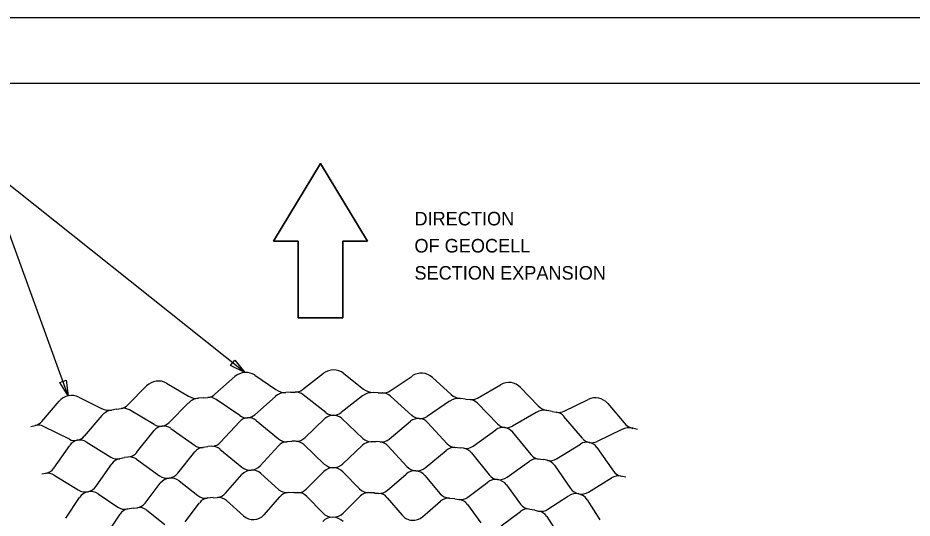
# Model space of a CAD drawing. Extents: x 638850 to 644908, y 297188 to 298900.
# Drawn here: x 644330.6 to 644515.1, y 297746.5 to 297849.7 of the extents above; entities that cross this region are included whole.
import ezdxf

# ---------------------------------------------------------------- set-up
doc = ezdxf.new("R2010")
doc.units = 0
for name, color, linetype in [('1', 7, 'Continuous'), ('3', 7, 'Continuous'), ('5', 7, 'Continuous'), ('50', 7, 'Continuous'), ('6', 7, 'Continuous')]:
    doc.layers.add(name, color=color, linetype=linetype)

msp = doc.modelspace()

# ---------------------------------------------------------------- linework, layer by layer
at = {"layer": '1'}
for p, q in [((644795.91, 297849.71), (643823.91, 297849.71)), ((643864.41, 297836.21), (644782.41, 297836.21)), ((644393.06, 297819.69), (644383.37, 297803.66)), ((644402.74, 297803.66), (644393.06, 297819.69)), ((644383.37, 297803.66), (644388.45, 297803.66)), ((644388.45, 297803.66), (644388.45, 297787.82)), ((644397.66, 297787.82), (644397.66, 297803.66)), ((644397.66, 297803.66), (644402.74, 297803.66)), ((644388.45, 297787.82), (644397.66, 297787.82))]:
    msp.add_line(p, q, dxfattribs=at)
at = {"layer": '5'}
for p, q in [((644379.52, 297775.94), (644383.85, 297772.99)), ((644389.31, 297772.99), (644393.67, 297776.36)), ((644397.83, 297776.34), (644401.95, 297773.11)), ((644407.4, 297772.74), (644411.98, 297775.8)), ((644361.28, 297774.3), (644365.8, 297771.65)), ((644371.25, 297772.02), (644375.37, 297775.68)), ((644416.13, 297775.5), (644420.02, 297771.99)), ((644425.43, 297771.26), (644430.21, 297774)), ((644353.29, 297769.82), (644357.15, 297773.75)), ((644386.88, 297772.44), (644385.87, 297772.4)), ((644386.88, 297772.44), (644387.84, 297772.47)), ((644404.94, 297772.35), (644403.92, 297772.38)), ((644404.94, 297772.35), (644405.9, 297772.31)), ((644434.33, 297773.42), (644437.97, 297769.66)), ((644335.53, 297766.41), (644339.11, 297770.59)), ((644343.19, 297771.42), (644347.88, 297769.08)), ((644368.86, 297771.3), (644367.85, 297771.2)), ((644368.86, 297771.3), (644369.82, 297771.39)), ((644376.4, 297767.62), (644371.5, 297770.96)), ((644383.73, 297771.55), (644379.52, 297767.82)), ((644394.16, 297768.25), (644389.49, 297771.92)), ((644401.73, 297771.68), (644397.28, 297768.24)), ((644411.91, 297767.68), (644407.51, 297771.66)), ((644419.7, 297770.59), (644415.03, 297767.46)), ((644422.94, 297771.03), (644421.94, 297771.14)), ((644422.94, 297771.03), (644423.9, 297770.93)), ((644443.32, 297768.56), (644448.27, 297770.97)), ((644350.96, 297768.94), (644349.96, 297768.77)), ((644350.96, 297768.94), (644351.91, 297769.1)), ((644358.73, 297765.78), (644353.61, 297768.79)), ((644365.77, 297770.2), (644361.83, 297766.19)), ((644429.59, 297765.91), (644425.46, 297770.17)), ((644440.82, 297768.5), (644439.83, 297768.68)), ((644440.82, 297768.5), (644441.77, 297768.34)), ((644452.34, 297770.11), (644455.72, 297766.11)), ((644347.95, 297767.64), (644344.29, 297763.37)), ((644379.79, 297766.61), (644384.39, 297762.8)), ((644389.79, 297763.04), (644393.97, 297767.01)), ((644397.46, 297767.01), (644401.8, 297762.91)), ((644437.56, 297768.28), (644432.68, 297765.47)), ((644447.1, 297762.94), (644443.28, 297767.47)), ((644333.26, 297765.37), (644334.19, 297765.6)), ((644341.23, 297762.75), (644335.92, 297765.4)), ((644362.18, 297765), (644367.03, 297761.52)), ((644372.4, 297762.12), (644376.3, 297766.37)), ((644407.2, 297762.77), (644411.64, 297766.45)), ((644415.13, 297766.22), (644419.17, 297761.83)), ((644424.56, 297761.33), (644429.23, 297764.7)), ((644455.21, 297764.76), (644450.16, 297762.29)), ((644458.49, 297764.76), (644457.5, 297765.01)), ((644355.11, 297760.02), (644358.71, 297764.52)), ((644432.7, 297764.23), (644436.43, 297759.58)), ((644338.01, 297756.76), (644341.3, 297761.49)), ((644344.72, 297762.2), (644349.79, 297759.06)), ((644369.82, 297761.19), (644368.77, 297761.06)), ((644370.54, 297761.29), (644369.81, 297761.25)), ((644380.58, 297757.26), (644384.38, 297761.4)), ((644387.15, 297762.29), (644386.1, 297762.22)), ((644387.87, 297762.34), (644387.14, 297762.34)), ((644389.6, 297761.64), (644393.83, 297757.63)), ((644397.62, 297757.63), (644401.69, 297761.51)), ((644404.52, 297762.2), (644403.47, 297762.21)), ((644405.24, 297762.21), (644404.51, 297762.26)), ((644406.92, 297761.39), (644410.87, 297757.11)), ((644421.84, 297760.94), (644420.79, 297761.02)), ((644422.56, 297760.9), (644421.84, 297761)), ((644441.77, 297758.71), (644446.67, 297761.76)), ((644450.09, 297761.05), (644453.5, 297756.15)), ((644363.6, 297755.73), (644367.11, 297760.12)), ((644372.3, 297760.71), (644376.8, 297757)), ((644414.65, 297756.85), (644418.98, 297760.44)), ((644424.18, 297759.97), (644427.83, 297755.43)), ((644346.77, 297753.05), (644349.97, 297757.67)), ((644352.6, 297758.92), (644351.57, 297758.72)), ((644353.31, 297759.07), (644352.58, 297758.98)), ((644355.11, 297758.61), (644359.85, 297755.21)), ((644431.58, 297754.92), (644436.14, 297758.21)), ((644439.03, 297758.51), (644437.99, 297758.66)), ((644439.75, 297758.41), (644439.04, 297758.57)), ((644441.3, 297757.38), (644444.63, 297752.6)), ((644336.27, 297755.69), (644335.55, 297755.54)), ((644380.74, 297755.67), (644384.39, 297752.39)), ((644390.12, 297752.46), (644393.76, 297756.08)), ((644397.67, 297756.04), (644401.09, 297752.51)), ((644406.81, 297752.2), (644410.69, 297755.56)), ((644338.1, 297755.35), (644343.06, 297752.28)), ((644356.87, 297749.59), (644359.99, 297753.67)), ((644363.87, 297754.16), (644367.73, 297751.13)), ((644373.45, 297751.59), (644376.83, 297755.45)), ((644414.59, 297755.26), (644417.76, 297751.51)), ((644423.45, 297750.81), (644427.55, 297753.9)), ((644448.35, 297751.84), (644453.12, 297754.81)), ((644456.02, 297754.91), (644455, 297755.14)), ((644386.4, 297751.75), (644387.53, 297751.83)), ((644431.42, 297753.33), (644434.33, 297749.37)), ((644340.47, 297746.47), (644343.3, 297750.75)), ((644347.14, 297751.5), (644351.2, 297748.74)), ((644369.78, 297750.63), (644370.91, 297750.78)), ((644370.92, 297750.68), (644371.71, 297750.74)), ((644373.66, 297750.09), (644377.18, 297746.92)), ((644381.39, 297747.16), (644384.66, 297750.89)), ((644387.53, 297751.73), (644388.33, 297751.73)), ((644390.23, 297750.95), (644393.53, 297747.55)), ((644397.74, 297747.51), (644401.26, 297751)), ((644403.05, 297751.74), (644404.19, 297751.74)), ((644404.18, 297751.64), (644404.98, 297751.59)), ((644406.82, 297750.69), (644409.88, 297747.07)), ((644414.08, 297746.74), (644417.83, 297749.99)), ((644419.66, 297750.6), (644420.8, 297750.53)), ((644420.79, 297750.43), (644421.58, 297750.32)), ((644439.96, 297748.29), (644444.25, 297751.09)), ((644448.08, 297750.26), (644450.71, 297746.12)), ((644353.28, 297748.38), (644354.39, 297748.61)), ((644354.41, 297748.51), (644355.2, 297748.62)), ((644357.18, 297748.11), (644360.91, 297745.18)), ((644365.09, 297745.71), (644368.11, 297749.65)), ((644423.35, 297749.3), (644426.16, 297745.48)), ((644436.16, 297748.34), (644437.29, 297748.19)), ((644437.27, 297748.09), (644438.06, 297747.93)), ((644348.93, 297743.16), (644351.68, 297747.3)), ((644430.33, 297744.87), (644434.29, 297747.85)), ((644439.76, 297746.79), (644442.3, 297742.79))]:
    msp.add_line(p, q, dxfattribs=at)
for centre, radius, start, end in [((644377.62, 297773.14), 3.39, 55.6999, 131.5847), ((644395.74, 297773.68), 3.39, 51.8095, 127.6943), ((644413.86, 297772.99), 3.39, 47.9191, 123.8039), ((644359.57, 297771.38), 3.39, 59.5903, 135.4751), ((644431.89, 297771.07), 3.39, 44.0288, 119.9136), ((644385.97, 297769.02), 3.39, 91.8075, 131.5847), ((644385.76, 297775.79), 3.39, 235.6999, 271.8075), ((644387.76, 297775), 2.54, 271.8075, 307.6943), ((644387.92, 297769.93), 2.54, 51.8095, 91.8075), ((644403.8, 297769), 3.39, 87.9172, 127.6943), ((644404.04, 297775.77), 3.39, 231.8095, 267.9172), ((644405.99, 297774.85), 2.54, 267.9171, 303.8039), ((644405.8, 297769.78), 2.54, 47.9191, 87.9171), ((644341.68, 297768.39), 3.39, 63.4806, 139.3654), ((644368.19, 297767.83), 3.39, 95.6979, 135.4751), ((644367.51, 297774.57), 3.39, 239.5903, 275.6979), ((644369.57, 297773.92), 2.54, 275.6978, 311.5847), ((644370.07, 297768.87), 2.54, 55.6999, 95.6978), ((644421.59, 297767.77), 3.39, 84.0268, 123.8039), ((644422.28, 297774.51), 3.39, 227.9191, 264.0268), ((644424.17, 297773.46), 2.54, 264.0267, 299.9136), ((644423.64, 297768.41), 2.54, 44.0288, 84.0267), ((644449.75, 297767.93), 3.39, 40.1384, 116.0232), ((644349.39, 297772.11), 3.39, 243.4806, 279.5883), ((644350.52, 297765.43), 3.39, 99.5883, 139.3654), ((644351.48, 297771.6), 2.54, 279.5882, 315.4751), ((644352.33, 297766.6), 2.54, 59.5903, 99.5882), ((644439.25, 297765.34), 3.39, 80.1364, 119.9136), ((644440.4, 297772.01), 3.39, 224.0288, 260.1364), ((644442.21, 297770.84), 2.54, 260.1363, 296.0232), ((644378.17, 297764.65), 2.54, 50.4182, 137.4635), ((644377.83, 297769.72), 2.54, 235.6999, 311.5847), ((644395.72, 297765.17), 2.54, 46.5278, 133.5731), ((644395.73, 297770.25), 2.54, 231.8095, 307.6943), ((644413.26, 297764.5), 2.54, 42.6374, 129.6827), ((644413.61, 297769.57), 2.54, 227.9191, 303.8039), ((644441.34, 297765.84), 2.54, 40.1384, 80.1363), ((644333.6, 297768.07), 2.54, 283.4786, 319.3654), ((644334.78, 297763.13), 2.54, 63.4806, 103.4786), ((644360.7, 297762.94), 2.54, 54.3085, 141.3538), ((644360.02, 297767.97), 2.54, 239.5903, 315.4751), ((644430.72, 297762.64), 2.54, 38.747, 125.7923), ((644431.41, 297767.67), 2.54, 224.0288, 299.9136), ((644456.7, 297761.72), 3.39, 76.246, 116.0232), ((644458.3, 297768.29), 3.39, 220.1384, 256.246), ((644342.36, 297765.02), 2.54, 243.4806, 319.3654), ((644388.04, 297764.88), 2.54, 269.5353, 313.5731), ((644403.54, 297764.75), 2.54, 226.5278, 269.5353), ((644449.04, 297764.57), 2.54, 220.1384, 296.0232), ((644343.38, 297760.05), 2.54, 58.1989, 145.2442), ((644368.51, 297763.58), 2.54, 234.3085, 277.316), ((644369.1, 297758.54), 2.54, 97.316, 141.3538), ((644370.69, 297758.76), 2.54, 50.4182, 93.4256), ((644370.53, 297763.83), 2.54, 273.4256, 317.4635), ((644386.25, 297759.69), 2.54, 93.4256, 137.4635), ((644386, 297764.76), 2.54, 230.4182, 273.4256), ((644387.85, 297759.8), 2.54, 46.5278, 89.5353), ((644403.44, 297759.67), 2.54, 89.5353, 133.5731), ((644405.05, 297759.67), 2.54, 42.6374, 85.6449), ((644405.58, 297764.73), 2.54, 265.6449, 309.6827), ((644420.6, 297758.49), 2.54, 85.6449, 129.6827), ((644421.04, 297763.55), 2.54, 222.6374, 265.6449), ((644423.07, 297763.39), 2.54, 261.7545, 305.7923), ((644448.01, 297759.6), 2.54, 34.8567, 121.902), ((644353.13, 297761.61), 2.54, 277.316, 321.3538), ((644422.2, 297758.38), 2.54, 38.747, 81.7545), ((644438.41, 297761.16), 2.54, 218.747, 261.7545), ((644351.13, 297761.22), 2.54, 238.1989, 281.2064), ((644352.06, 297756.23), 2.54, 101.2064, 145.2442), ((644353.63, 297756.55), 2.54, 54.3085, 97.316), ((644395.72, 297759.63), 2.75, 226.5278, 313.5731), ((644437.63, 297756.15), 2.54, 81.7545, 125.7923), ((644439.22, 297755.93), 2.54, 34.8567, 77.8641), ((644440.43, 297760.86), 2.54, 257.8641, 301.902), ((644336.77, 297753.2), 2.54, 58.1989, 101.2064), ((644335.92, 297758.21), 2.54, 281.2064, 325.2442), ((644361.45, 297757.45), 2.75, 234.3085, 321.3538), ((644378.55, 297759.12), 2.75, 230.4182, 317.4635), ((644378.9, 297753.63), 2.75, 47.9779, 138.6737), ((644395.7, 297754.13), 2.75, 44.0875, 134.7833), ((644412.49, 297753.48), 2.75, 40.1972, 130.8929), ((644412.89, 297758.97), 2.75, 222.6374, 309.6827), ((644455.59, 297757.61), 2.54, 214.8567, 257.8641), ((644362.17, 297751.99), 2.75, 51.8683, 142.5641), ((644429.2, 297751.7), 2.75, 36.3068, 127.0025), ((644429.97, 297757.15), 2.75, 218.747, 305.7923), ((644454.46, 297752.65), 2.54, 77.8641, 121.902), ((644344.51, 297754.62), 2.75, 238.1989, 325.2442), ((644345.6, 297749.23), 2.75, 55.7587, 146.4544), ((644386.09, 297754.27), 2.54, 227.9779, 273.9457), ((644388.33, 297754.27), 2.54, 270.0554, 314.7833), ((644402.91, 297754.28), 2.54, 224.0875, 270.0554), ((644405.15, 297754.12), 2.54, 266.165, 310.8929), ((644446.89, 297754.17), 2.75, 214.8567, 301.902), ((644369.3, 297753.12), 2.54, 231.8683, 277.8361), ((644370.13, 297748.11), 2.54, 97.8361, 142.5641), ((644371.54, 297753.27), 2.54, 273.9457, 318.6737), ((644371.96, 297748.21), 2.54, 47.9779, 93.9457), ((644386.57, 297749.22), 2.54, 93.9457, 138.6737), ((644388.4, 297749.19), 2.54, 44.0875, 90.0554), ((644403.05, 297749.2), 2.54, 90.0554, 134.7833), ((644404.88, 297749.05), 2.54, 40.1972, 86.165), ((644419.7, 297753.15), 2.54, 220.1972, 266.165), ((644419.49, 297748.07), 2.54, 86.165, 130.8929), ((644421.92, 297752.84), 2.54, 262.2746, 307.0025), ((644421.31, 297747.8), 2.54, 36.3068, 82.2746), ((644445.76, 297748.79), 2.75, 32.4164, 123.1122), ((644352.63, 297750.84), 2.54, 235.7587, 281.7265), ((644353.79, 297745.89), 2.54, 101.7265, 146.4544), ((644354.85, 297751.13), 2.54, 277.8361, 322.5641), ((644355.61, 297746.11), 2.54, 51.8683, 97.8361), ((644435.82, 297745.83), 2.54, 82.2746, 127.0025), ((644436.37, 297750.88), 2.54, 216.3068, 262.2746), ((644438.57, 297750.42), 2.54, 258.3842, 303.1122), ((644379.16, 297749.12), 2.96, 227.9779, 318.6737), ((644395.59, 297743.69), 2.96, 44.0634, 134.4369), ((644395.65, 297749.61), 2.96, 224.0875, 314.7833), ((644412.14, 297748.98), 2.96, 220.1972, 310.8929), ((644437.61, 297745.43), 2.54, 32.4164, 78.3842)]:
    msp.add_arc(centre, radius, start, end, dxfattribs=at)
at = {"layer": '50'}
for p, q in [((644383.37, 297803.66), (644393.06, 297819.69)), ((644393.06, 297819.69), (644402.74, 297803.66)), ((644388.45, 297803.66), (644383.37, 297803.66)), ((644388.45, 297787.82), (644388.45, 297803.66)), ((644402.74, 297803.66), (644397.66, 297803.66)), ((644397.66, 297803.66), (644397.66, 297787.82)), ((644397.66, 297787.82), (644388.45, 297787.82)), ((644379.52, 297775.94), (644383.85, 297772.99)), ((644389.31, 297772.99), (644393.67, 297776.36)), ((644397.83, 297776.34), (644401.95, 297773.11)), ((644407.4, 297772.74), (644411.98, 297775.8)), ((644361.28, 297774.3), (644365.8, 297771.65)), ((644371.25, 297772.02), (644375.37, 297775.68)), ((644416.13, 297775.5), (644420.02, 297771.99)), ((644425.43, 297771.26), (644430.21, 297774)), ((644353.29, 297769.82), (644357.15, 297773.75)), ((644387.84, 297772.47), (644387.84, 297772.47)), ((644405.9, 297772.31), (644405.9, 297772.31)), ((644434.33, 297773.42), (644437.97, 297769.66)), ((644335.53, 297766.41), (644339.11, 297770.59)), ((644343.19, 297771.42), (644347.88, 297769.08)), ((644369.82, 297771.39), (644369.82, 297771.39)), ((644376.4, 297767.62), (644371.5, 297770.96)), ((644383.73, 297771.55), (644379.52, 297767.82)), ((644394.16, 297768.25), (644389.49, 297771.92)), ((644401.73, 297771.68), (644397.28, 297768.24)), ((644411.91, 297767.68), (644407.51, 297771.66)), ((644419.7, 297770.59), (644415.03, 297767.46)), ((644423.9, 297770.93), (644423.9, 297770.93)), ((644443.32, 297768.56), (644448.27, 297770.97)), ((644351.91, 297769.1), (644351.91, 297769.1)), ((644358.73, 297765.78), (644353.61, 297768.79)), ((644365.77, 297770.2), (644361.83, 297766.19)), ((644429.59, 297765.91), (644425.46, 297770.17)), ((644452.34, 297770.11), (644455.72, 297766.11)), ((644347.95, 297767.64), (644344.29, 297763.37)), ((644437.56, 297768.28), (644432.68, 297765.47)), ((644441.77, 297768.34), (644441.77, 297768.34)), ((644447.1, 297762.94), (644443.28, 297767.47)), ((644334.19, 297765.6), (644334.19, 297765.6)), ((644341.23, 297762.75), (644335.92, 297765.4)), ((644455.21, 297764.76), (644450.16, 297762.29))]:
    msp.add_line(p, q, dxfattribs=at)
for centre, radius, start, end in [((644377.62, 297773.14), 3.39, 55.6999, 131.5847), ((644395.74, 297773.68), 3.39, 51.8095, 127.6943), ((644413.86, 297772.99), 3.39, 47.9191, 123.8039), ((644359.57, 297771.38), 3.39, 59.5903, 135.4751), ((644431.89, 297771.07), 3.39, 44.0288, 119.9136), ((644385.97, 297769.02), 3.39, 91.8075, 131.5847), ((644385.76, 297775.79), 3.39, 235.6999, 271.8075), ((644387.76, 297775), 2.54, 271.8075, 307.6943), ((644387.92, 297769.93), 2.54, 51.8095, 91.8075), ((644403.8, 297769), 3.39, 87.9172, 127.6943), ((644404.04, 297775.77), 3.39, 231.8095, 267.9172), ((644405.99, 297774.85), 2.54, 267.9171, 303.8039), ((644405.8, 297769.78), 2.54, 47.9191, 87.9171), ((644341.68, 297768.39), 3.39, 63.4806, 139.3654), ((644368.19, 297767.83), 3.39, 95.6979, 135.4751), ((644367.51, 297774.57), 3.39, 239.5903, 275.6979), ((644369.57, 297773.92), 2.54, 275.6978, 311.5847), ((644370.07, 297768.87), 2.54, 55.6999, 95.6978), ((644421.59, 297767.77), 3.39, 84.0268, 123.8039), ((644422.28, 297774.51), 3.39, 227.9191, 264.0268), ((644424.17, 297773.46), 2.54, 264.0267, 299.9136), ((644423.64, 297768.41), 2.54, 44.0288, 84.0267), ((644449.75, 297767.93), 3.39, 40.1384, 116.0232), ((644349.39, 297772.11), 3.39, 243.4806, 279.5883), ((644350.52, 297765.43), 3.39, 99.5883, 139.3654), ((644351.48, 297771.6), 2.54, 279.5882, 315.4751), ((644352.33, 297766.6), 2.54, 59.5903, 99.5882), ((644439.25, 297765.34), 3.39, 80.1364, 119.9136), ((644440.4, 297772.01), 3.39, 224.0288, 260.1364), ((644442.21, 297770.84), 2.54, 260.1363, 296.0232), ((644377.83, 297769.72), 2.54, 235.6999, 311.5847), ((644395.73, 297770.25), 2.54, 231.8095, 307.6943), ((644413.61, 297769.57), 2.54, 227.9191, 303.8039), ((644441.34, 297765.84), 2.54, 40.1384, 80.1363), ((644333.6, 297768.07), 2.54, 283.4786, 319.3654), ((644334.78, 297763.13), 2.54, 63.4806, 103.4786), ((644360.02, 297767.97), 2.54, 239.5903, 315.4751), ((644431.41, 297767.67), 2.54, 224.0288, 299.9136), ((644456.7, 297761.72), 3.39, 76.246, 116.0232), ((644458.3, 297768.29), 3.39, 220.1384, 256.246), ((644342.36, 297765.02), 2.54, 243.4806, 319.3654), ((644449.04, 297764.57), 2.54, 220.1384, 296.0232)]:
    msp.add_arc(centre, radius, start, end, dxfattribs=at)
at = {"layer": '6'}
for p in [(644341.01, 297771.71), (644377.4, 297776.52)]:
    msp.add_line(p, (644323.69, 297819.29), dxfattribs=at)
for points in [[(644375.37, 297779.04), (644377.4, 297776.52), (644374.5, 297777.94)], [(644340.59, 297774.91), (644341.01, 297771.71), (644339.27, 297774.43)]]:
    msp.add_lwpolyline(points, close=True, dxfattribs=at)

# ---------------------------------------------------------------- texts
at = {"layer": '3'}
for s, p in [('DIRECTION', (644412.43, 297806.88)), ('OF GEOCELL', (644412.43, 297801.29)), ('SECTION EXPANSION', (644412.43, 297795.69))]:
    msp.add_text(s, height=2.799, dxfattribs=at).set_placement(p)

doc.saveas('drawing.dxf')
